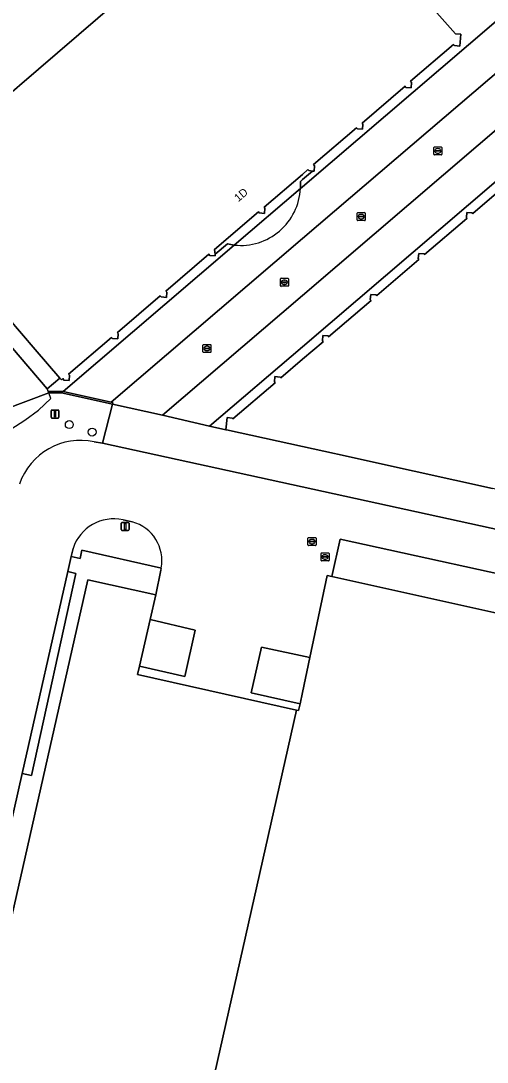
# Model space of a CAD drawing. Extents: x 162172 to 163187, y 382874 to 383685.
# Drawn here: x 162464.8 to 162523.1, y 383115.2 to 383245.3 of the extents above; entities that cross this region are included whole.
import ezdxf

# ---------------------------------------------------------------- set-up
doc = ezdxf.new("R2010")
doc.units = 0
for name, color, linetype in [('IMGEO_Boom', 7, 'Continuous'), ('IMGEO_Brandkraan', 7, 'Continuous'), ('IMGEO_Erf', 7, 'Continuous'), ('IMGEO_Groenvoorziening', 7, 'Continuous'), ('IMGEO_Kolk', 7, 'Continuous'), ('IMGEO_Lichtmast', 7, 'Continuous'), ('IMGEO_Muur', 7, 'Continuous'), ('IMGEO_Pand', 7, 'Continuous'), ('IMGEO_Pand_nummerreeks', 7, 'Continuous'), ('IMGEO_Pand_overbouw', 7, 'Continuous'), ('IMGEO_Parkeervlak_open', 7, 'Continuous'), ('IMGEO_Rijbaan_lokaal_open', 7, 'Continuous'), ('IMGEO_Rioolput', 7, 'Continuous'), ('IMGEO_Voetpad_open', 7, 'Continuous')]:
    doc.layers.add(name, color=color, linetype=linetype)

msp = doc.modelspace()

# ---------------------------------------------------------------- linework, layer by layer
at = {"layer": 'IMGEO_Boom'}
for centre in [(162470.82, 383194.85), (162473.68, 383193.91)]:
    msp.add_circle(centre, 0.489, dxfattribs=at)
at = {"layer": 'IMGEO_Brandkraan'}
for p, q in [((162502.33, 383177.88), (162502.33, 383178.74)), ((162502.4, 383178.81), (162503.25, 383178.81)), ((162502.58, 383178.3), (162502.58, 383178.32)), ((162503.02, 383178.27), (162502.62, 383178.27)), ((162502.63, 383178.35), (162503.03, 383178.35)), ((162502.81, 383178.59), (162502.84, 383178.59)), ((162502.84, 383178.03), (162502.81, 383178.03)), ((162503.07, 383178.32), (162503.07, 383178.3)), ((162503.33, 383178.74), (162503.33, 383177.88)), ((162503.25, 383177.81), (162502.4, 383177.81))]:
    msp.add_line(p, q, dxfattribs=at)
for points in [[(162502.33, 383177.88), (162502.33, 383178.74)], [(162502.4, 383178.81), (162503.25, 383178.81)], [(162503.33, 383178.74), (162503.33, 383177.88)], [(162503.25, 383177.81), (162502.4, 383177.81)]]:
    msp.add_lwpolyline(points, dxfattribs=at)
for centre, radius, start, end in [((162502.4, 383178.74), 0.0765, 91.552, 178.448), ((162502.4, 383178.74), 0.0765, 91.552, 178.448), ((162502.4, 383177.89), 0.0765, 181.552, 268.448), ((162502.4, 383177.89), 0.0765, 181.552, 268.448), ((162502.63, 383178.31), 0.0403, 85.8775, 175.7526), ((162502.62, 383178.3), 0.0366, 178.938, 274.7102), ((162503.03, 383178.31), 0.043, 264.8664, 352.4533), ((162503.03, 383178.32), 0.0386, 1.7309, 96.639), ((162503.25, 383178.74), 0.0765, 1.552, 88.448), ((162503.25, 383178.74), 0.0765, 1.552, 88.448), ((162503.25, 383177.89), 0.0765, 271.552, 358.448), ((162503.25, 383177.89), 0.0765, 271.552, 358.448)]:
    msp.add_arc(centre, radius, start, end, dxfattribs=at)
for centre, major_axis, ratio, start_param, end_param in [((162502.81, 383178.31), (-0.387, 0.002), 0.722429, 4.712389, 7.853982), ((162502.84, 383178.31), (-0.39, 0.002), 0.717154, 1.570796, 4.712389)]:
    msp.add_ellipse(centre, major_axis=major_axis, ratio=ratio, start_param=start_param, end_param=end_param, dxfattribs=at)
at = {"layer": 'IMGEO_Erf'}
msp.add_lwpolyline([(162370.48, 383201.77), (162404.26, 383214.38), (162426.96, 383222.85), (162439.08, 383233.21), (162468.07, 383199.32), (162469.63, 383200.66), (162466.57, 383204.23), (162449.42, 383224.21), (162442.17, 383232.65), (162432.03, 383244.45), (162438.51, 383250)], dxfattribs=at)
at = {"layer": 'IMGEO_Groenvoorziening'}
for points in [[(162478.71, 383182.7), (162477.55, 383182.94)], [(162471.3, 383179.38), (162471.07, 383178.35)], [(162471.07, 383178.35), (162472.2, 383178.11), (162472.38, 383179.16), (162482.35, 383176.91)]]:
    msp.add_lwpolyline(points, dxfattribs=at)
msp.add_lwpolyline([(162470.64, 383176.48), (162464.93, 383151.24), (162466.11, 383150.98), (162471.64, 383176.26)], close=True, dxfattribs=at)
for centre, radius, start, end in [((162476.37, 383177.74), 5.33, 77.2354, 162.0944), ((162477.36, 383177.82), 5.06, 349.616, 74.5812)]:
    msp.add_arc(centre, radius, start, end, dxfattribs=at)
at = {"layer": 'IMGEO_Kolk'}
for p, q in [((162516.44, 383228.62), (162516.44, 383229.48)), ((162516.51, 383229.55), (162517.37, 383229.55)), ((162516.7, 383229.04), (162516.7, 383229.06)), ((162516.74, 383229.09), (162517.14, 383229.09)), ((162517.14, 383229.01), (162516.74, 383229.01)), ((162516.95, 383228.77), (162516.92, 383228.77)), ((162516.93, 383229.33), (162516.95, 383229.33)), ((162517.18, 383229.06), (162517.18, 383229.04)), ((162517.44, 383229.48), (162517.44, 383228.62)), ((162517.37, 383228.55), (162516.51, 383228.55)), ((162506.85, 383220.41), (162506.85, 383221.27)), ((162506.93, 383221.34), (162507.78, 383221.34)), ((162507.11, 383220.83), (162507.11, 383220.85)), ((162507.15, 383220.88), (162507.55, 383220.88)), ((162507.55, 383220.8), (162507.15, 383220.8)), ((162507.34, 383221.12), (162507.36, 383221.12)), ((162507.59, 383220.85), (162507.59, 383220.83)), ((162507.85, 383221.27), (162507.85, 383220.41)), ((162507.78, 383220.34), (162506.93, 383220.34)), ((162507.36, 383220.56), (162507.34, 383220.56)), ((162497.24, 383212.2), (162497.24, 383213.05)), ((162497.32, 383213.13), (162498.17, 383213.13)), ((162498.24, 383213.05), (162498.24, 383212.2)), ((162498.17, 383212.13), (162497.32, 383212.13)), ((162497.5, 383212.62), (162497.5, 383212.63)), ((162497.54, 383212.67), (162497.94, 383212.67)), ((162497.94, 383212.58), (162497.54, 383212.58)), ((162497.73, 383212.91), (162497.75, 383212.91)), ((162497.75, 383212.35), (162497.73, 383212.35)), ((162497.98, 383212.63), (162497.98, 383212.62)), ((162487.55, 383203.93), (162487.55, 383204.79)), ((162487.63, 383204.86), (162488.48, 383204.86)), ((162487.81, 383204.35), (162487.81, 383204.37)), ((162487.85, 383204.4), (162488.25, 383204.4)), ((162488.25, 383204.32), (162487.85, 383204.32)), ((162488.04, 383204.64), (162488.07, 383204.64)), ((162488.06, 383204.08), (162488.04, 383204.08)), ((162488.3, 383204.37), (162488.3, 383204.35)), ((162488.55, 383204.79), (162488.55, 383203.93)), ((162488.48, 383203.86), (162487.63, 383203.86))]:
    msp.add_line(p, q, dxfattribs=at)
for points in [[(162516.44, 383228.62), (162516.44, 383229.48)], [(162516.51, 383229.55), (162517.37, 383229.55)], [(162517.44, 383229.48), (162517.44, 383228.62)], [(162517.37, 383228.55), (162516.51, 383228.55)], [(162506.85, 383220.41), (162506.85, 383221.27)], [(162506.93, 383221.34), (162507.78, 383221.34)], [(162507.85, 383221.27), (162507.85, 383220.41)], [(162507.78, 383220.34), (162506.93, 383220.34)], [(162497.24, 383212.2), (162497.24, 383213.05)], [(162497.32, 383213.13), (162498.17, 383213.13)], [(162498.24, 383213.05), (162498.24, 383212.2)], [(162498.17, 383212.13), (162497.32, 383212.13)], [(162487.55, 383203.93), (162487.55, 383204.79)], [(162487.63, 383204.86), (162488.48, 383204.86)], [(162488.55, 383204.79), (162488.55, 383203.93)], [(162488.48, 383203.86), (162487.63, 383203.86)]]:
    msp.add_lwpolyline(points, dxfattribs=at)
for centre, radius, start, end in [((162516.52, 383229.47), 0.0765, 91.552, 178.448), ((162516.52, 383229.47), 0.0765, 91.552, 178.448), ((162516.52, 383228.63), 0.0765, 181.552, 268.448), ((162516.52, 383228.63), 0.0765, 181.552, 268.448), ((162516.74, 383229.05), 0.0403, 85.8775, 175.7526), ((162516.73, 383229.04), 0.0366, 178.938, 274.7102), ((162517.14, 383229.05), 0.0386, 1.7309, 96.639), ((162517.14, 383229.05), 0.043, 264.8664, 352.4533), ((162517.36, 383229.47), 0.0765, 1.552, 88.448), ((162517.36, 383229.47), 0.0765, 1.552, 88.448), ((162517.36, 383228.63), 0.0765, 271.552, 358.448), ((162517.36, 383228.63), 0.0765, 271.552, 358.448), ((162506.93, 383221.26), 0.0765, 91.552, 178.448), ((162506.93, 383221.26), 0.0765, 91.552, 178.448), ((162507.15, 383220.84), 0.0403, 85.8775, 175.7526), ((162507.15, 383220.83), 0.0366, 178.938, 274.7102), ((162507.56, 383220.84), 0.0386, 1.7309, 96.639), ((162507.55, 383220.84), 0.043, 264.8664, 352.4533), ((162507.78, 383221.26), 0.0765, 1.552, 88.448), ((162507.78, 383221.26), 0.0765, 1.552, 88.448), ((162506.93, 383220.42), 0.0765, 181.552, 268.448), ((162506.93, 383220.42), 0.0765, 181.552, 268.448), ((162507.78, 383220.42), 0.0765, 271.552, 358.448), ((162507.78, 383220.42), 0.0765, 271.552, 358.448), ((162497.32, 383213.05), 0.0765, 91.552, 178.448), ((162497.32, 383213.05), 0.0765, 91.552, 178.448), ((162498.17, 383213.05), 0.0765, 1.552, 88.448), ((162498.17, 383213.05), 0.0765, 1.552, 88.448), ((162497.32, 383212.2), 0.0765, 181.552, 268.448), ((162497.32, 383212.2), 0.0765, 181.552, 268.448), ((162497.54, 383212.63), 0.0403, 85.8775, 175.7526), ((162497.54, 383212.62), 0.0366, 178.938, 274.7102), ((162497.95, 383212.63), 0.0386, 1.7309, 96.639), ((162497.94, 383212.63), 0.043, 264.8664, 352.4533), ((162498.17, 383212.2), 0.0765, 271.552, 358.448), ((162498.17, 383212.2), 0.0765, 271.552, 358.448), ((162487.63, 383204.78), 0.0765, 91.552, 178.448), ((162487.63, 383204.78), 0.0765, 91.552, 178.448), ((162487.63, 383203.94), 0.0765, 181.552, 268.448), ((162487.63, 383203.94), 0.0765, 181.552, 268.448), ((162487.85, 383204.36), 0.0403, 85.8775, 175.7526), ((162487.85, 383204.35), 0.0366, 178.938, 274.7102), ((162488.26, 383204.36), 0.0386, 1.7309, 96.639), ((162488.25, 383204.36), 0.043, 264.8664, 352.4533), ((162488.48, 383204.78), 0.0765, 1.552, 88.448), ((162488.48, 383204.78), 0.0765, 1.552, 88.448), ((162488.48, 383203.94), 0.0765, 271.552, 358.448), ((162488.48, 383203.94), 0.0765, 271.552, 358.448)]:
    msp.add_arc(centre, radius, start, end, dxfattribs=at)
for centre, major_axis, ratio, start_param, end_param in [((162516.93, 383229.05), (-0.387, 0.002), 0.722429, 4.712389, 7.853982), ((162516.95, 383229.05), (-0.39, 0.002), 0.717154, 1.570796, 4.712389), ((162507.34, 383220.84), (-0.387, 0.002), 0.722429, 4.712389, 7.853982), ((162507.36, 383220.84), (-0.39, 0.002), 0.717154, 1.570796, 4.712389), ((162497.73, 383212.63), (-0.387, 0.002), 0.722429, 4.712389, 7.853982), ((162497.75, 383212.63), (-0.39, 0.002), 0.717154, 1.570796, 4.712389), ((162488.04, 383204.36), (-0.387, 0.002), 0.722429, 4.712389, 7.853982), ((162488.06, 383204.36), (-0.39, 0.002), 0.717154, 1.570796, 4.712389)]:
    msp.add_ellipse(centre, major_axis=major_axis, ratio=ratio, start_param=start_param, end_param=end_param, dxfattribs=at)
at = {"layer": 'IMGEO_Lichtmast'}
for p, q in [((162468.54, 383195.77), (162468.54, 383196.57)), ((162468.54, 383196.57), (162468.54, 383195.77)), ((162468.64, 383196.67), (162469.43, 383196.67)), ((162469.43, 383196.67), (162468.64, 383196.67)), ((162469.53, 383196.57), (162469.53, 383195.77)), ((162469.53, 383195.77), (162469.53, 383196.57)), ((162469.43, 383195.67), (162468.64, 383195.67)), ((162468.64, 383195.67), (162469.43, 383195.67)), ((162477.31, 383181.72), (162477.31, 383182.52)), ((162477.31, 383182.52), (162477.31, 383181.72)), ((162477.41, 383182.62), (162478.2, 383182.62)), ((162478.2, 383182.62), (162477.41, 383182.62)), ((162478.3, 383182.52), (162478.3, 383181.72)), ((162478.3, 383181.72), (162478.3, 383182.52)), ((162478.2, 383181.62), (162477.41, 383181.62)), ((162477.41, 383181.62), (162478.2, 383181.62))]:
    msp.add_line(p, q, dxfattribs=at)
for points in [[(162468.96, 383196.55), (162469.11, 383196.55), (162469.11, 383195.8), (162468.96, 383195.8), (162468.96, 383196.55)], [(162477.73, 383182.49), (162477.88, 383182.49), (162477.88, 383181.74), (162477.73, 383181.74), (162477.73, 383182.49)]]:
    msp.add_lwpolyline(points, dxfattribs=at)
for centre, start, end in [((162468.64, 383196.57), 90, 180), ((162468.64, 383196.57), 90, 180), ((162469.43, 383196.57), 0, 90), ((162469.43, 383196.57), 360, 90), ((162468.64, 383195.77), 180, 270), ((162468.64, 383195.77), 180, 270), ((162469.43, 383195.77), 270, 0), ((162469.43, 383195.77), 270, 0), ((162477.41, 383182.52), 90, 180), ((162477.41, 383182.52), 90, 180), ((162478.2, 383182.52), 0, 90), ((162478.2, 383182.52), 360, 90), ((162477.41, 383181.72), 180, 270), ((162477.41, 383181.72), 180, 270), ((162478.2, 383181.72), 270, 0), ((162478.2, 383181.72), 270, 0)]:
    msp.add_arc(centre, 0.1, start, end, dxfattribs=at)
at = {"layer": 'IMGEO_Muur'}
msp.add_lwpolyline([(162468.07, 383199.32), (162469.63, 383200.66)], dxfattribs=at)
at = {"layer": 'IMGEO_Pand'}
for points in [[(162480.07, 383265.21), (162462.36, 383250), (162442.17, 383232.65), (162449.42, 383224.21), (162479.44, 383250), (162499.12, 383266.91), (162491.91, 383275.35)], [(162426.96, 383222.85), (162438.74, 383189.95), (162448.37, 383193.54), (162449.07, 383191.61), (162468.27, 383198.8), (162468.19, 383198.99), (162468.07, 383199.32), (162439.08, 383233.21)], [(162499.25, 383159.18), (162479.35, 383163.61), (162479.59, 383164.66), (162480.93, 383170.48), (162481.65, 383173.57), (162473.14, 383175.45), (162460.27, 383118.67), (162459.16, 383113.79), (162467.1, 383112.01), (162467.23, 383111.98), (162466.85, 383110.32), (162466.61, 383106.34), (162467.59, 383102.47), (162469.69, 383099.12), (162472.81, 383096.58), (162476.46, 383095.09), (162484.41, 383093.29)], [(162559.99, 383163.35), (162503.69, 383175.88), (162503.1, 383176.01), (162500.93, 383165.76), (162500, 383161.37), (162499.7, 383159.96), (162499.52, 383159.12), (162499.25, 383159.18), (162484.41, 383093.29), (162500, 383089.78), (162504.6, 383088.74), (162505.64, 383088.51), (162541.22, 383080.46), (162545.61, 383099.82), (162546.36, 383103.15)]]:
    msp.add_lwpolyline(points, close=True, dxfattribs=at)
for points in [[(162479.44, 383250), (162449.42, 383224.21), (162466.57, 383204.23), (162469.63, 383200.66), (162469.83, 383200.43), (162470.01, 383200.6), (162470.16, 383200.42), (162470.82, 383200.36), (162470.86, 383201.02), (162470.74, 383201.15), (162476.12, 383205.73), (162476.25, 383205.59), (162476.91, 383205.55), (162476.96, 383206.2), (162476.84, 383206.34), (162482.2, 383210.93), (162482.31, 383210.81), (162482.97, 383210.74), (162483.02, 383211.4), (162482.91, 383211.54), (162488.28, 383216.13), (162488.4, 383215.98), (162489.07, 383215.94), (162489.08, 383216.15), (162488.98, 383216.71), (162494.48, 383221.44), (162494.59, 383221.3), (162495.25, 383221.24), (162495.31, 383221.89), (162495.19, 383222.03), (162500, 383226.12), (162500.69, 383226.71), (162500.8, 383226.59), (162501.25, 383226.53), (162501.47, 383226.53), (162501.5, 383227.19), (162501.39, 383227.34), (162506.76, 383231.92), (162506.87, 383231.79), (162507.52, 383231.75), (162507.57, 383232.41), (162507.46, 383232.52), (162512.84, 383237.12), (162512.95, 383236.99), (162513.61, 383236.95), (162513.66, 383237.59), (162513.52, 383237.76), (162518.92, 383242.36), (162519.03, 383242.22), (162519.68, 383242.15), (162519.8, 383243.63), (162519.16, 383243.68), (162515.81, 383247.43)], [(162526.6, 383225.75), (162521.3, 383221.23), (162521.2, 383221.33), (162520.55, 383221.37), (162520.51, 383220.72), (162520.59, 383220.62), (162515.29, 383216.09), (162515.21, 383216.19), (162514.56, 383216.24), (162514.48, 383215.59), (162514.58, 383215.49), (162509.29, 383210.96), (162509.2, 383211.07), (162508.55, 383211.12), (162508.49, 383210.47), (162508.58, 383210.35), (162503.28, 383205.83), (162503.2, 383205.92), (162502.54, 383205.99), (162502.49, 383205.32), (162502.58, 383205.21), (162500, 383203.01), (162497.28, 383200.69), (162497.2, 383200.79), (162496.55, 383200.85), (162496.5, 383200.19), (162496.58, 383200.08), (162491.28, 383195.56), (162491.2, 383195.66), (162490.56, 383195.73), (162490.4, 383194.19), (162490.5, 383194.18), (162500, 383192.12), (162502.68, 383191.53), (162505.7, 383190.85), (162509.26, 383190.07), (162523.79, 383186.85)]]:
    msp.add_lwpolyline(points, dxfattribs=at)
at = {"layer": 'IMGEO_Pand_overbouw'}
msp.add_lwpolyline([(162449.07, 383191.61), (162449.33, 383190.98), (162451.43, 383190.93), (162453.54, 383191.05), (162455.62, 383191.35), (162457.68, 383191.83), (162459.68, 383192.48), (162461.63, 383193.29), (162463.49, 383194.27), (162465.27, 383195.4), (162466.95, 383196.67), (162468.51, 383198.09), (162468.27, 383198.8)], close=True, dxfattribs=at)
at = {"layer": 'IMGEO_Parkeervlak_open'}
for points in [[(162500, 383218.1), (162527.45, 383241.53), (162527.23, 383241.79), (162524.25, 383245.27), (162500, 383224.56), (162499.75, 383224.35)], [(162499.75, 383224.35), (162491.47, 383217.28)], [(162491.47, 383217.28), (162470.06, 383199), (162476.05, 383197.66), (162500, 383218.1)]]:
    msp.add_lwpolyline(points, dxfattribs=at)
for points in [[(162527.71, 383228.23), (162534.17, 383233.75), (162531.02, 383237.36), (162530.95, 383237.44), (162500, 383210.99), (162482.49, 383196.02), (162488.38, 383194.66), (162500, 383204.58)], [(162523.79, 383186.85), (162509.26, 383190.07), (162505.7, 383190.85), (162502.68, 383191.53), (162500, 383192.12), (162490.5, 383194.18), (162490.4, 383194.19), (162488.38, 383194.66), (162482.49, 383196.02), (162476.23, 383197.39), (162474.97, 383192.52), (162573.57, 383170.98), (162574.61, 383175.42), (162574.45, 383175.47), (162553.79, 383180.2), (162545.41, 383182.06)], [(162504.7, 383180.51), (162503.69, 383175.88), (162559.99, 383163.35), (162561.05, 383168.2)]]:
    msp.add_lwpolyline(points, close=True, dxfattribs=at)
msp.add_arc((162492.26, 383224.74), 7.5, 263.9675, 357.009, dxfattribs=at)
msp.add_arc((162492.26, 383224.74), 7.5, 263.9675, 357.009, dxfattribs=at)
at = {"layer": 'IMGEO_Rijbaan_lokaal_open'}
for points in [[(162527.45, 383241.53), (162500, 383218.1), (162476.05, 383197.66), (162476.28, 383197.58), (162476.23, 383197.39), (162482.49, 383196.02), (162500, 383210.99), (162530.95, 383237.44)], [(162486.58, 383169.17), (162480.93, 383170.48), (162479.59, 383164.66), (162485.29, 383163.35)], [(162500.93, 383165.76), (162494.86, 383167.04), (162493.58, 383161.32), (162499.7, 383159.96), (162500, 383161.37)]]:
    msp.add_lwpolyline(points, close=True, dxfattribs=at)
for points in [[(162568.2, 383151.56), (162567.74, 383151.23), (162568.7, 383149.7), (162568.96, 383150.86), (162571.86, 383163.64), (162572.43, 383166.15), (162573.57, 383170.98), (162474.97, 383192.52), (162473.95, 383192.7)], [(162477.55, 383182.94), (162478.71, 383182.7)], [(162482.29, 383176.65), (162481.65, 383173.57), (162480.93, 383170.48), (162486.58, 383169.17), (162485.29, 383163.35), (162479.59, 383164.66), (162479.35, 383163.61), (162499.25, 383159.18), (162499.52, 383159.12), (162499.7, 383159.96), (162493.58, 383161.32), (162494.86, 383167.04), (162500.93, 383165.76), (162503.1, 383176.01), (162503.69, 383175.88), (162504.7, 383180.51), (162561.05, 383168.2), (162559.99, 383163.35), (162546.36, 383103.15), (162548.63, 383099.21), (162543.56, 383076.69)], [(162453.65, 383101.3), (162464.93, 383151.24), (162470.64, 383176.48), (162471.07, 383178.35), (162471.3, 383179.38)]]:
    msp.add_lwpolyline(points, dxfattribs=at)
for centre, radius, start, end in [((162472.27, 383184.74), 8.14, 78.0513, 160.8735), ((162476.37, 383177.74), 5.33, 77.2354, 162.0944), ((162477.36, 383177.82), 5.06, 349.616, 74.5812), ((162478.22, 383177.64), 4.19, 346.3361, 349.9315)]:
    msp.add_arc(centre, radius, start, end, dxfattribs=at)
at = {"layer": 'IMGEO_Rioolput'}
for p, q in [((162500.69, 383179.81), (162500.69, 383180.66)), ((162500.77, 383180.73), (162501.62, 383180.73)), ((162501.18, 383180.51), (162501.21, 383180.51)), ((162501.7, 383180.66), (162501.7, 383179.81)), ((162501.62, 383179.73), (162500.77, 383179.73)), ((162500.95, 383180.23), (162500.95, 383180.24)), ((162501.39, 383180.19), (162500.99, 383180.19)), ((162501, 383180.28), (162501.39, 383180.28)), ((162501.2, 383179.95), (162501.18, 383179.95)), ((162501.44, 383180.24), (162501.44, 383180.23))]:
    msp.add_line(p, q, dxfattribs=at)
for points in [[(162500.69, 383179.81), (162500.69, 383180.66)], [(162500.77, 383180.73), (162501.62, 383180.73)], [(162501.7, 383180.66), (162501.7, 383179.81)], [(162501.62, 383179.73), (162500.77, 383179.73)]]:
    msp.add_lwpolyline(points, dxfattribs=at)
for centre, radius, start, end in [((162500.77, 383180.66), 0.0765, 91.552, 178.448), ((162500.77, 383180.66), 0.0765, 91.552, 178.448), ((162501.62, 383180.66), 0.0765, 1.552, 88.448), ((162501.62, 383180.66), 0.0765, 1.552, 88.448), ((162500.77, 383179.81), 0.0765, 181.552, 268.448), ((162500.77, 383179.81), 0.0765, 181.552, 268.448), ((162500.99, 383180.24), 0.0403, 85.8775, 175.7526), ((162500.99, 383180.23), 0.0366, 178.938, 274.7102), ((162501.4, 383180.24), 0.0386, 1.7309, 96.639), ((162501.39, 383180.23), 0.043, 264.8664, 352.4533), ((162501.62, 383179.81), 0.0765, 271.552, 358.448), ((162501.62, 383179.81), 0.0765, 271.552, 358.448)]:
    msp.add_arc(centre, radius, start, end, dxfattribs=at)
for centre, major_axis, ratio, start_param, end_param in [((162501.18, 383180.23), (-0.387, 0.002), 0.722429, 4.712389, 7.853982), ((162501.21, 383180.23), (-0.39, 0.002), 0.717154, 1.570796, 4.712389)]:
    msp.add_ellipse(centre, major_axis=major_axis, ratio=ratio, start_param=start_param, end_param=end_param, dxfattribs=at)
at = {"layer": 'IMGEO_Voetpad_open'}
for points in [[(162515.81, 383247.43), (162519.16, 383243.68), (162519.8, 383243.63), (162519.68, 383242.15), (162519.03, 383242.22), (162518.92, 383242.36), (162513.52, 383237.76), (162513.66, 383237.59), (162513.61, 383236.95), (162512.95, 383236.99), (162512.84, 383237.12), (162507.46, 383232.52), (162507.57, 383232.41), (162507.52, 383231.75), (162506.87, 383231.79), (162506.76, 383231.92), (162501.39, 383227.34), (162501.5, 383227.19), (162501.47, 383226.53), (162501.25, 383226.53), (162500, 383225.46), (162499.74, 383225.24), (162499.75, 383224.35), (162500, 383224.56), (162524.25, 383245.27)], [(162527.71, 383228.23), (162500, 383204.58), (162488.38, 383194.66), (162490.4, 383194.19), (162490.56, 383195.73), (162491.2, 383195.66), (162491.28, 383195.56), (162496.58, 383200.08), (162496.5, 383200.19), (162496.55, 383200.85), (162497.2, 383200.79), (162497.28, 383200.69), (162500, 383203.01), (162502.58, 383205.21), (162502.49, 383205.32), (162502.54, 383205.99), (162503.2, 383205.92), (162503.28, 383205.83), (162508.58, 383210.35), (162508.49, 383210.47), (162508.55, 383211.12), (162509.2, 383211.07), (162509.29, 383210.96), (162514.58, 383215.49), (162514.48, 383215.59), (162514.56, 383216.24), (162515.21, 383216.19), (162515.29, 383216.09), (162520.59, 383220.62), (162520.51, 383220.72), (162520.55, 383221.37), (162521.2, 383221.33), (162521.3, 383221.23), (162526.6, 383225.75)], [(162473.95, 383192.7), (162474.97, 383192.52), (162476.23, 383197.39), (162469.86, 383198.82), (162468.27, 383198.8), (162449.07, 383191.61)], [(162482.35, 383176.91), (162472.38, 383179.16), (162472.2, 383178.11), (162471.07, 383178.35), (162470.64, 383176.48), (162471.64, 383176.26), (162466.11, 383150.98), (162464.93, 383151.24), (162453.65, 383101.3)], [(162505.64, 383088.51), (162504.6, 383088.74), (162500, 383089.78), (162484.41, 383093.29), (162476.46, 383095.09), (162472.81, 383096.58), (162469.69, 383099.12), (162467.59, 383102.47), (162466.61, 383106.34), (162466.85, 383110.32), (162467.23, 383111.98), (162467.1, 383112.01), (162459.16, 383113.79), (162460.27, 383118.67), (162473.14, 383175.45), (162481.65, 383173.57), (162482.29, 383176.65)]]:
    msp.add_lwpolyline(points, dxfattribs=at)
for points in [[(162490.6, 383217.42), (162491.47, 383217.28), (162499.75, 383224.35), (162499.74, 383225.24), (162500, 383225.46), (162501.25, 383226.53), (162500.8, 383226.59), (162500.69, 383226.71), (162500, 383226.12), (162495.19, 383222.03), (162495.31, 383221.89), (162495.25, 383221.24), (162494.59, 383221.3), (162494.48, 383221.44), (162488.98, 383216.71), (162489.08, 383216.15)], [(162491.47, 383217.28), (162490.6, 383217.42), (162489.08, 383216.15), (162489.07, 383215.94), (162488.4, 383215.98), (162488.28, 383216.13), (162482.91, 383211.54), (162483.02, 383211.4), (162482.97, 383210.74), (162482.31, 383210.81), (162482.2, 383210.93), (162476.84, 383206.34), (162476.96, 383206.2), (162476.91, 383205.55), (162476.25, 383205.59), (162476.12, 383205.73), (162470.74, 383201.15), (162470.86, 383201.02), (162470.82, 383200.36), (162470.16, 383200.42), (162470.01, 383200.6), (162469.83, 383200.43), (162469.63, 383200.66), (162468.07, 383199.32), (162468.19, 383198.99), (162470.06, 383199)], [(162469.86, 383198.82), (162476.23, 383197.39), (162476.28, 383197.58), (162476.05, 383197.66), (162470.06, 383199), (162468.19, 383198.99), (162468.27, 383198.8)]]:
    msp.add_lwpolyline(points, close=True, dxfattribs=at)
for centre, radius, start, end in [((162472.27, 383184.74), 8.14, 78.0513, 160.8735), ((162478.22, 383177.64), 4.19, 346.3361, 349.9315)]:
    msp.add_arc(centre, radius, start, end, dxfattribs=at)

# ---------------------------------------------------------------- texts
at = {"layer": 'IMGEO_Pand_nummerreeks'}
msp.add_text('1D', height=1, rotation=40.4236, dxfattribs=at).set_placement((162491.98, 383222.63))

doc.saveas('drawing.dxf')
